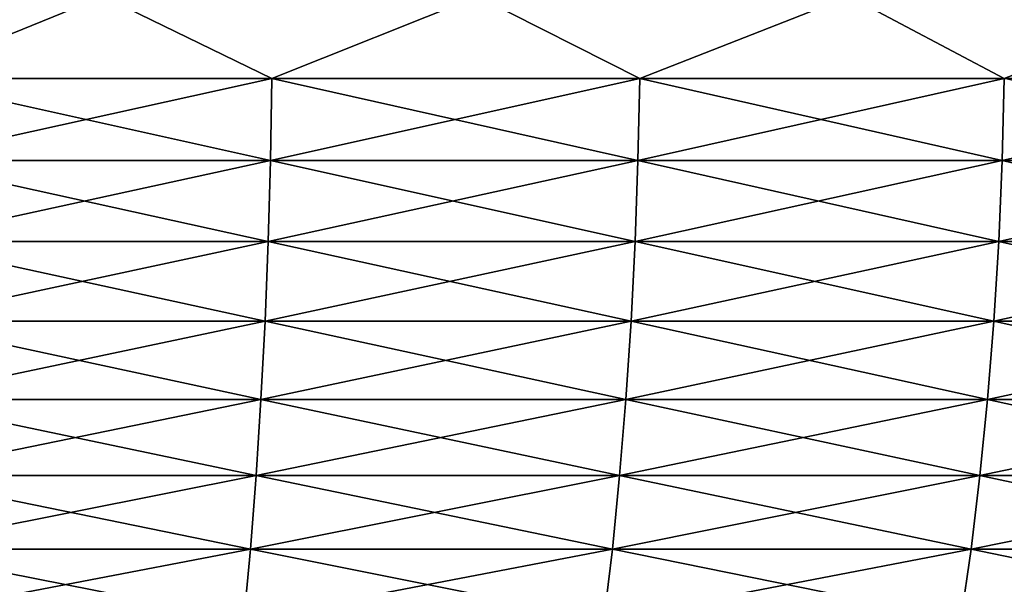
# Model space of a CAD drawing. Header units: millimetres. Extents: x -161 to 161, y -94 to 1149.
# Tile 346 of 656: x 1.368 to 2.65, y -92.865 to -92.131. Entities that reach past the tile are written whole.
import ezdxf

# ---------------------------------------------------------------- set-up
doc = ezdxf.new("R2010")
doc.units = ezdxf.units.MM
doc.header["$LTSCALE"] = 81.481481
doc.layers.add('24', color=7, linetype='CONTINUOUS')
doc.layers.add('25', color=7, linetype='CONTINUOUS')

msp = doc.modelspace()

# ---------------------------------------------------------------- linework, layer by layer
at = {"layer": '24', "color": 7, "linetype": 'CONTINUOUS', "true_color": 0x323232}
for points in [[(1.4766, -92.1, 10.9004), (0.986, -92.1, 10.9557), (1.2139, -92.207, 10.929), (1.4766, -92.1, 10.9004)], [(1.6961, -92.207, 10.8646), (1.4766, -92.1, 10.9004), (1.2139, -92.207, 10.929), (1.6961, -92.207, 10.8646)], [(1.9641, -92.1, 10.8232), (1.4766, -92.1, 10.9004), (1.6961, -92.207, 10.8646), (1.9641, -92.1, 10.8232)], [(2.1751, -92.207, 10.7789), (1.9641, -92.1, 10.8232), (1.6961, -92.207, 10.8646), (2.1751, -92.207, 10.7789)], [(2.4477, -92.1, 10.7242), (1.9641, -92.1, 10.8232), (2.1751, -92.207, 10.7789), (2.4477, -92.1, 10.7242)], [(2.6497, -92.207, 10.6722), (2.4477, -92.1, 10.7242), (2.1751, -92.207, 10.7789), (2.6497, -92.207, 10.6722)], [(2.9264, -92.1, 10.6036), (2.4477, -92.1, 10.7242), (2.6497, -92.207, 10.6722), (2.9264, -92.1, 10.6036)], [(1.6944, -92.3136, 10.8533), (1.2139, -92.207, 10.929), (1.2126, -92.3136, 10.9176), (1.6944, -92.3136, 10.8533)], [(1.6961, -92.207, 10.8646), (1.2139, -92.207, 10.929), (1.6944, -92.3136, 10.8533), (1.6961, -92.207, 10.8646)], [(2.1728, -92.3136, 10.7677), (1.6961, -92.207, 10.8646), (1.6944, -92.3136, 10.8533), (2.1728, -92.3136, 10.7677)], [(2.1751, -92.207, 10.7789), (1.6961, -92.207, 10.8646), (2.1728, -92.3136, 10.7677), (2.1751, -92.207, 10.7789)], [(2.647, -92.3136, 10.661), (2.1751, -92.207, 10.7789), (2.1728, -92.3136, 10.7677), (2.647, -92.3136, 10.661)], [(2.6497, -92.207, 10.6722), (2.1751, -92.207, 10.7789), (2.647, -92.3136, 10.661), (2.6497, -92.207, 10.6722)], [(3.1159, -92.3136, 10.5335), (2.6497, -92.207, 10.6722), (2.647, -92.3136, 10.661), (3.1159, -92.3136, 10.5335)], [(1.6914, -92.4191, 10.8344), (1.2126, -92.3136, 10.9176), (1.2105, -92.4191, 10.8987), (1.6914, -92.4191, 10.8344)], [(1.6944, -92.3136, 10.8533), (1.2126, -92.3136, 10.9176), (1.6914, -92.4191, 10.8344), (1.6944, -92.3136, 10.8533)], [(2.169, -92.4191, 10.749), (1.6944, -92.3136, 10.8533), (1.6914, -92.4191, 10.8344), (2.169, -92.4191, 10.749)], [(2.1728, -92.3136, 10.7677), (1.6944, -92.3136, 10.8533), (2.169, -92.4191, 10.749), (2.1728, -92.3136, 10.7677)], [(2.6424, -92.4191, 10.6426), (2.1728, -92.3136, 10.7677), (2.169, -92.4191, 10.749), (2.6424, -92.4191, 10.6426)], [(2.647, -92.3136, 10.661), (2.1728, -92.3136, 10.7677), (2.6424, -92.4191, 10.6426), (2.647, -92.3136, 10.661)], [(3.1105, -92.4191, 10.5153), (2.647, -92.3136, 10.661), (2.6424, -92.4191, 10.6426), (3.1105, -92.4191, 10.5153)], [(3.1159, -92.3136, 10.5335), (2.647, -92.3136, 10.661), (3.1105, -92.4191, 10.5153), (3.1159, -92.3136, 10.5335)], [(1.6874, -92.5229, 10.8082), (1.2105, -92.4191, 10.8987), (1.2076, -92.5229, 10.8723), (1.6874, -92.5229, 10.8082)], [(1.6914, -92.4191, 10.8344), (1.2105, -92.4191, 10.8987), (1.6874, -92.5229, 10.8082), (1.6914, -92.4191, 10.8344)], [(2.1638, -92.5229, 10.723), (1.6914, -92.4191, 10.8344), (1.6874, -92.5229, 10.8082), (2.1638, -92.5229, 10.723)], [(2.169, -92.4191, 10.749), (1.6914, -92.4191, 10.8344), (2.1638, -92.5229, 10.723), (2.169, -92.4191, 10.749)], [(2.636, -92.5229, 10.6168), (2.169, -92.4191, 10.749), (2.1638, -92.5229, 10.723), (2.636, -92.5229, 10.6168)], [(2.6424, -92.4191, 10.6426), (2.169, -92.4191, 10.749), (2.636, -92.5229, 10.6168), (2.6424, -92.4191, 10.6426)], [(3.103, -92.5229, 10.4898), (2.6424, -92.4191, 10.6426), (2.636, -92.5229, 10.6168), (3.103, -92.5229, 10.4898)], [(3.1105, -92.4191, 10.5153), (2.6424, -92.4191, 10.6426), (3.103, -92.5229, 10.4898), (3.1105, -92.4191, 10.5153)], [(1.6821, -92.6246, 10.7748), (1.2076, -92.5229, 10.8723), (1.2039, -92.6246, 10.8386), (1.6821, -92.6246, 10.7748)], [(1.6874, -92.5229, 10.8082), (1.2076, -92.5229, 10.8723), (1.6821, -92.6246, 10.7748), (1.6874, -92.5229, 10.8082)], [(2.1571, -92.6246, 10.6898), (1.6874, -92.5229, 10.8082), (1.6821, -92.6246, 10.7748), (2.1571, -92.6246, 10.6898)], [(2.1638, -92.5229, 10.723), (1.6874, -92.5229, 10.8082), (2.1571, -92.6246, 10.6898), (2.1638, -92.5229, 10.723)], [(2.6278, -92.6246, 10.5839), (2.1638, -92.5229, 10.723), (2.1571, -92.6246, 10.6898), (2.6278, -92.6246, 10.5839)], [(2.636, -92.5229, 10.6168), (2.1638, -92.5229, 10.723), (2.6278, -92.6246, 10.5839), (2.636, -92.5229, 10.6168)], [(3.0934, -92.6246, 10.4573), (2.636, -92.5229, 10.6168), (2.6278, -92.6246, 10.5839), (3.0934, -92.6246, 10.4573)], [(3.103, -92.5229, 10.4898), (2.636, -92.5229, 10.6168), (3.0934, -92.6246, 10.4573), (3.103, -92.5229, 10.4898)], [(1.6758, -92.7236, 10.7342), (1.2039, -92.6246, 10.8386), (1.1993, -92.7236, 10.7978), (1.6758, -92.7236, 10.7342)], [(1.6821, -92.6246, 10.7748), (1.2039, -92.6246, 10.8386), (1.6758, -92.7236, 10.7342), (1.6821, -92.6246, 10.7748)], [(2.149, -92.7236, 10.6496), (1.6821, -92.6246, 10.7748), (1.6758, -92.7236, 10.7342), (2.149, -92.7236, 10.6496)], [(2.1571, -92.6246, 10.6898), (1.6821, -92.6246, 10.7748), (2.149, -92.7236, 10.6496), (2.1571, -92.6246, 10.6898)], [(2.6179, -92.7236, 10.5441), (2.1571, -92.6246, 10.6898), (2.149, -92.7236, 10.6496), (2.6179, -92.7236, 10.5441)], [(2.6278, -92.6246, 10.5839), (2.1571, -92.6246, 10.6898), (2.6179, -92.7236, 10.5441), (2.6278, -92.6246, 10.5839)], [(3.0818, -92.7236, 10.418), (2.6278, -92.6246, 10.5839), (2.6179, -92.7236, 10.5441), (3.0818, -92.7236, 10.418)], [(3.0934, -92.6246, 10.4573), (2.6278, -92.6246, 10.5839), (3.0818, -92.7236, 10.418), (3.0934, -92.6246, 10.4573)], [(1.6684, -92.8194, 10.6868), (1.1993, -92.7236, 10.7978), (1.194, -92.8194, 10.7501), (1.6684, -92.8194, 10.6868)], [(1.6758, -92.7236, 10.7342), (1.1993, -92.7236, 10.7978), (1.6684, -92.8194, 10.6868), (1.6758, -92.7236, 10.7342)], [(2.1395, -92.8194, 10.6025), (1.6758, -92.7236, 10.7342), (1.6684, -92.8194, 10.6868), (2.1395, -92.8194, 10.6025)], [(2.149, -92.7236, 10.6496), (1.6758, -92.7236, 10.7342), (2.1395, -92.8194, 10.6025), (2.149, -92.7236, 10.6496)], [(2.6064, -92.8194, 10.4975), (2.149, -92.7236, 10.6496), (2.1395, -92.8194, 10.6025), (2.6064, -92.8194, 10.4975)], [(2.6179, -92.7236, 10.5441), (2.149, -92.7236, 10.6496), (2.6064, -92.8194, 10.4975), (2.6179, -92.7236, 10.5441)], [(3.0681, -92.8194, 10.3719), (2.6179, -92.7236, 10.5441), (2.6064, -92.8194, 10.4975), (3.0681, -92.8194, 10.3719)], [(3.0818, -92.7236, 10.418), (2.6179, -92.7236, 10.5441), (3.0681, -92.8194, 10.3719), (3.0818, -92.7236, 10.418)], [(1.6599, -92.9116, 10.6327), (1.194, -92.8194, 10.7501), (1.188, -92.9116, 10.6957), (1.6599, -92.9116, 10.6327)], [(1.6684, -92.8194, 10.6868), (1.194, -92.8194, 10.7501), (1.6599, -92.9116, 10.6327), (1.6684, -92.8194, 10.6868)], [(2.1286, -92.9116, 10.5488), (1.6684, -92.8194, 10.6868), (1.6599, -92.9116, 10.6327), (2.1286, -92.9116, 10.5488)], [(2.1395, -92.8194, 10.6025), (1.6684, -92.8194, 10.6868), (2.1286, -92.9116, 10.5488), (2.1395, -92.8194, 10.6025)], [(2.5932, -92.9116, 10.4444), (2.1395, -92.8194, 10.6025), (2.1286, -92.9116, 10.5488), (2.5932, -92.9116, 10.4444)], [(2.6064, -92.8194, 10.4975), (2.1395, -92.8194, 10.6025), (2.5932, -92.9116, 10.4444), (2.6064, -92.8194, 10.4975)], [(3.0526, -92.9116, 10.3194), (2.6064, -92.8194, 10.4975), (2.5932, -92.9116, 10.4444), (3.0526, -92.9116, 10.3194)], [(3.0681, -92.8194, 10.3719), (2.6064, -92.8194, 10.4975), (3.0526, -92.9116, 10.3194), (3.0681, -92.8194, 10.3719)]]:
    msp.add_3dface(points, dxfattribs=at)
at = {"layer": '25', "color": 7, "linetype": 'CONTINUOUS', "true_color": 0x323232}
for points in [[(0.986, -92.1, -10.9557), (1.4766, -92.1, -10.9004), (1.2139, -92.207, -10.929), (0.986, -92.1, -10.9557)], [(1.2139, -92.207, -10.929), (1.4766, -92.1, -10.9004), (1.6961, -92.207, -10.8646), (1.2139, -92.207, -10.929)], [(1.4766, -92.1, -10.9004), (1.9641, -92.1, -10.8232), (1.6961, -92.207, -10.8646), (1.4766, -92.1, -10.9004)], [(1.6961, -92.207, -10.8646), (1.9641, -92.1, -10.8232), (2.1751, -92.207, -10.7789), (1.6961, -92.207, -10.8646)], [(1.9641, -92.1, -10.8232), (2.4477, -92.1, -10.7242), (2.1751, -92.207, -10.7789), (1.9641, -92.1, -10.8232)], [(2.1751, -92.207, -10.7789), (2.4477, -92.1, -10.7242), (2.6497, -92.207, -10.6722), (2.1751, -92.207, -10.7789)], [(2.4477, -92.1, -10.7242), (2.9264, -92.1, -10.6036), (2.6497, -92.207, -10.6722), (2.4477, -92.1, -10.7242)], [(2.6497, -92.207, -10.6722), (2.9264, -92.1, -10.6036), (3.1192, -92.207, -10.5445), (2.6497, -92.207, -10.6722)], [(1.2139, -92.207, -10.929), (1.6961, -92.207, -10.8646), (1.2126, -92.3136, -10.9176), (1.2139, -92.207, -10.929)], [(1.2126, -92.3136, -10.9176), (1.6961, -92.207, -10.8646), (1.6944, -92.3136, -10.8533), (1.2126, -92.3136, -10.9176)], [(1.6961, -92.207, -10.8646), (2.1751, -92.207, -10.7789), (1.6944, -92.3136, -10.8533), (1.6961, -92.207, -10.8646)], [(1.6944, -92.3136, -10.8533), (2.1751, -92.207, -10.7789), (2.1728, -92.3136, -10.7677), (1.6944, -92.3136, -10.8533)], [(2.1751, -92.207, -10.7789), (2.6497, -92.207, -10.6722), (2.1728, -92.3136, -10.7677), (2.1751, -92.207, -10.7789)], [(2.1728, -92.3136, -10.7677), (2.6497, -92.207, -10.6722), (2.647, -92.3136, -10.661), (2.1728, -92.3136, -10.7677)], [(2.6497, -92.207, -10.6722), (3.1192, -92.207, -10.5445), (2.647, -92.3136, -10.661), (2.6497, -92.207, -10.6722)], [(2.647, -92.3136, -10.661), (3.1192, -92.207, -10.5445), (3.1159, -92.3136, -10.5335), (2.647, -92.3136, -10.661)], [(1.2126, -92.3136, -10.9176), (1.6944, -92.3136, -10.8533), (1.2105, -92.4191, -10.8987), (1.2126, -92.3136, -10.9176)], [(1.2105, -92.4191, -10.8987), (1.6944, -92.3136, -10.8533), (1.6914, -92.4191, -10.8344), (1.2105, -92.4191, -10.8987)], [(1.6944, -92.3136, -10.8533), (2.1728, -92.3136, -10.7677), (1.6914, -92.4191, -10.8344), (1.6944, -92.3136, -10.8533)], [(1.6914, -92.4191, -10.8344), (2.1728, -92.3136, -10.7677), (2.169, -92.4191, -10.749), (1.6914, -92.4191, -10.8344)], [(2.1728, -92.3136, -10.7677), (2.647, -92.3136, -10.661), (2.169, -92.4191, -10.749), (2.1728, -92.3136, -10.7677)], [(2.169, -92.4191, -10.749), (2.647, -92.3136, -10.661), (2.6424, -92.4191, -10.6426), (2.169, -92.4191, -10.749)], [(2.647, -92.3136, -10.661), (3.1159, -92.3136, -10.5335), (2.6424, -92.4191, -10.6426), (2.647, -92.3136, -10.661)], [(2.6424, -92.4191, -10.6426), (3.1159, -92.3136, -10.5335), (3.1105, -92.4191, -10.5153), (2.6424, -92.4191, -10.6426)], [(1.2105, -92.4191, -10.8987), (1.6914, -92.4191, -10.8344), (1.2076, -92.5229, -10.8723), (1.2105, -92.4191, -10.8987)], [(1.2076, -92.5229, -10.8723), (1.6914, -92.4191, -10.8344), (1.6874, -92.5229, -10.8082), (1.2076, -92.5229, -10.8723)], [(1.6914, -92.4191, -10.8344), (2.169, -92.4191, -10.749), (1.6874, -92.5229, -10.8082), (1.6914, -92.4191, -10.8344)], [(1.6874, -92.5229, -10.8082), (2.169, -92.4191, -10.749), (2.1638, -92.5229, -10.723), (1.6874, -92.5229, -10.8082)], [(2.169, -92.4191, -10.749), (2.6424, -92.4191, -10.6426), (2.1638, -92.5229, -10.723), (2.169, -92.4191, -10.749)], [(2.1638, -92.5229, -10.723), (2.6424, -92.4191, -10.6426), (2.636, -92.5229, -10.6168), (2.1638, -92.5229, -10.723)], [(2.6424, -92.4191, -10.6426), (3.1105, -92.4191, -10.5153), (2.636, -92.5229, -10.6168), (2.6424, -92.4191, -10.6426)], [(2.636, -92.5229, -10.6168), (3.1105, -92.4191, -10.5153), (3.103, -92.5229, -10.4898), (2.636, -92.5229, -10.6168)], [(1.2076, -92.5229, -10.8723), (1.6874, -92.5229, -10.8082), (1.2039, -92.6246, -10.8386), (1.2076, -92.5229, -10.8723)], [(1.2039, -92.6246, -10.8386), (1.6874, -92.5229, -10.8082), (1.6821, -92.6246, -10.7748), (1.2039, -92.6246, -10.8386)], [(1.6874, -92.5229, -10.8082), (2.1638, -92.5229, -10.723), (1.6821, -92.6246, -10.7748), (1.6874, -92.5229, -10.8082)], [(1.6821, -92.6246, -10.7748), (2.1638, -92.5229, -10.723), (2.1571, -92.6246, -10.6898), (1.6821, -92.6246, -10.7748)], [(2.1638, -92.5229, -10.723), (2.636, -92.5229, -10.6168), (2.1571, -92.6246, -10.6898), (2.1638, -92.5229, -10.723)], [(2.1571, -92.6246, -10.6898), (2.636, -92.5229, -10.6168), (2.6278, -92.6246, -10.5839), (2.1571, -92.6246, -10.6898)], [(2.636, -92.5229, -10.6168), (3.103, -92.5229, -10.4898), (2.6278, -92.6246, -10.5839), (2.636, -92.5229, -10.6168)], [(2.6278, -92.6246, -10.5839), (3.103, -92.5229, -10.4898), (3.0934, -92.6246, -10.4573), (2.6278, -92.6246, -10.5839)], [(1.2039, -92.6246, -10.8386), (1.6821, -92.6246, -10.7748), (1.1993, -92.7236, -10.7978), (1.2039, -92.6246, -10.8386)], [(1.1993, -92.7236, -10.7978), (1.6821, -92.6246, -10.7748), (1.6758, -92.7236, -10.7342), (1.1993, -92.7236, -10.7978)], [(1.6821, -92.6246, -10.7748), (2.1571, -92.6246, -10.6898), (1.6758, -92.7236, -10.7342), (1.6821, -92.6246, -10.7748)], [(1.6758, -92.7236, -10.7342), (2.1571, -92.6246, -10.6898), (2.149, -92.7236, -10.6496), (1.6758, -92.7236, -10.7342)], [(2.1571, -92.6246, -10.6898), (2.6278, -92.6246, -10.5839), (2.149, -92.7236, -10.6496), (2.1571, -92.6246, -10.6898)], [(2.149, -92.7236, -10.6496), (2.6278, -92.6246, -10.5839), (2.6179, -92.7236, -10.5441), (2.149, -92.7236, -10.6496)], [(2.6278, -92.6246, -10.5839), (3.0934, -92.6246, -10.4573), (2.6179, -92.7236, -10.5441), (2.6278, -92.6246, -10.5839)], [(2.6179, -92.7236, -10.5441), (3.0934, -92.6246, -10.4573), (3.0818, -92.7236, -10.418), (2.6179, -92.7236, -10.5441)], [(1.1993, -92.7236, -10.7978), (1.6758, -92.7236, -10.7342), (1.194, -92.8194, -10.7501), (1.1993, -92.7236, -10.7978)], [(1.194, -92.8194, -10.7501), (1.6758, -92.7236, -10.7342), (1.6684, -92.8194, -10.6868), (1.194, -92.8194, -10.7501)], [(1.6758, -92.7236, -10.7342), (2.149, -92.7236, -10.6496), (1.6684, -92.8194, -10.6868), (1.6758, -92.7236, -10.7342)], [(1.6684, -92.8194, -10.6868), (2.149, -92.7236, -10.6496), (2.1395, -92.8194, -10.6025), (1.6684, -92.8194, -10.6868)], [(2.149, -92.7236, -10.6496), (2.6179, -92.7236, -10.5441), (2.1395, -92.8194, -10.6025), (2.149, -92.7236, -10.6496)], [(2.1395, -92.8194, -10.6025), (2.6179, -92.7236, -10.5441), (2.6064, -92.8194, -10.4975), (2.1395, -92.8194, -10.6025)], [(2.6179, -92.7236, -10.5441), (3.0818, -92.7236, -10.418), (2.6064, -92.8194, -10.4975), (2.6179, -92.7236, -10.5441)], [(2.6064, -92.8194, -10.4975), (3.0818, -92.7236, -10.418), (3.0681, -92.8194, -10.3719), (2.6064, -92.8194, -10.4975)], [(1.194, -92.8194, -10.7501), (1.6684, -92.8194, -10.6868), (1.188, -92.9116, -10.6957), (1.194, -92.8194, -10.7501)], [(1.188, -92.9116, -10.6957), (1.6684, -92.8194, -10.6868), (1.6599, -92.9116, -10.6327), (1.188, -92.9116, -10.6957)], [(1.6684, -92.8194, -10.6868), (2.1395, -92.8194, -10.6025), (1.6599, -92.9116, -10.6327), (1.6684, -92.8194, -10.6868)], [(1.6599, -92.9116, -10.6327), (2.1395, -92.8194, -10.6025), (2.1286, -92.9116, -10.5488), (1.6599, -92.9116, -10.6327)], [(2.1395, -92.8194, -10.6025), (2.6064, -92.8194, -10.4975), (2.1286, -92.9116, -10.5488), (2.1395, -92.8194, -10.6025)], [(2.1286, -92.9116, -10.5488), (2.6064, -92.8194, -10.4975), (2.5932, -92.9116, -10.4444), (2.1286, -92.9116, -10.5488)], [(2.6064, -92.8194, -10.4975), (3.0681, -92.8194, -10.3719), (2.5932, -92.9116, -10.4444), (2.6064, -92.8194, -10.4975)], [(2.5932, -92.9116, -10.4444), (3.0681, -92.8194, -10.3719), (3.0526, -92.9116, -10.3194), (2.5932, -92.9116, -10.4444)]]:
    msp.add_3dface(points, dxfattribs=at)

doc.saveas('drawing.dxf')
